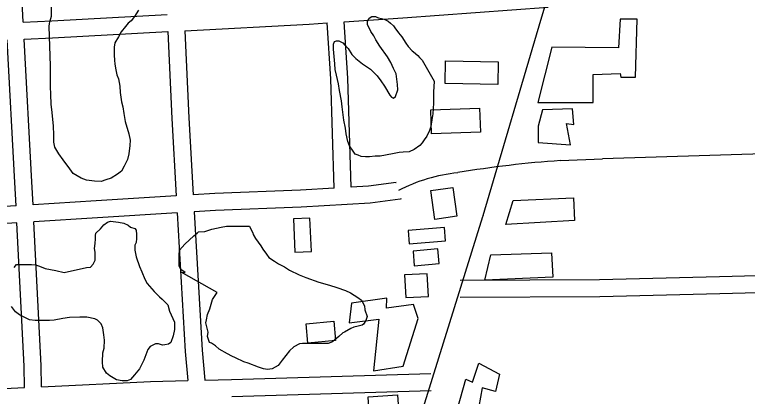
# Model space of a CAD drawing. Extents: x 3313447 to 3351316, y 703786 to 729172.
# Drawn here: x 3334393 to 3335682, y 719063 to 719735 of the extents above; entities that cross this region are included whole.
import ezdxf

# ---------------------------------------------------------------- set-up
doc = ezdxf.new("R2010")
doc.units = 0
for name, color, linetype in [('V-BLDG-OTLN', 7, 'Continuous'), ('V-ROAD-CNTR', 7, 'Continuous'), ('V-SITE-VEGE', 7, 'Continuous')]:
    doc.layers.add(name, color=color, linetype=linetype)

msp = doc.modelspace()

# ---------------------------------------------------------------- linework, layer by layer
at = {"layer": 'V-BLDG-OTLN'}
for points in [[(3335338.1, 719678), (3335313.5, 719580.6), (3335410.8, 719580.8), (3335410.7, 719630.1), (3335458.6, 719631.4), (3335459.4, 719625.1), (3335485.7, 719625.1), (3335488.4, 719727.2), (3335458.6, 719727.2), (3335455.7, 719676.9)], [(3335243.2, 719612.3), (3335150.5, 719614), (3335151.2, 719654), (3335243.9, 719652.4)], [(3335212.4, 719528), (3335126.7, 719525.1), (3335125.3, 719567.6), (3335210.9, 719570.5)], [(3335322, 719567.4), (3335314.3, 719538.8), (3335313.9, 719510.1), (3335371.2, 719506), (3335364.1, 719543.5), (3335376.8, 719541.8), (3335374.5, 719569.2)], [(3335171.3, 719380), (3335132.4, 719374.3), (3335125, 719425.3), (3335164, 719431)], [(3335270.3, 719408.1), (3335376.2, 719412.6), (3335377.9, 719372.3), (3335257.3, 719365.3)], [(3334912.3, 719376.9), (3334883.5, 719375.5), (3334886.2, 719316.7), (3334915.1, 719318.1)], [(3335151, 719336.5), (3335149.2, 719360), (3335085.1, 719355), (3335087, 719331.5)], [(3335139.7, 719296.7), (3335137.4, 719322.7), (3335093.9, 719318.8), (3335096.2, 719292.8)], [(3335230.6, 719312), (3335337.7, 719315.6), (3335339.8, 719272.5), (3335220.3, 719267.5)], [(3335079.2, 719276.7), (3335081.1, 719236.7), (3335121.1, 719238.6), (3335119.1, 719278.6)], [(3335076.8, 719115.7), (3335103, 719200.1), (3335094.7, 719224.8), (3335047.4, 719217.8), (3335048.1, 719235.6), (3334985.7, 719226.8), (3334981.4, 719192.1), (3335034, 719198.8), (3335024.4, 719107.6)], [(3334909.1, 719156.3), (3334905.9, 719190.7), (3334954.4, 719195.2), (3334957.6, 719160.8)], [(3335172.3, 719040.5), (3335187.1, 719093), (3335198.6, 719087.9), (3335209.9, 719121.3), (3335246.4, 719101.7), (3335239.2, 719071.4), (3335215.6, 719077.9), (3335209.9, 719044.7)], [(3335014.7, 719061.9), (3335066.9, 719065), (3335069.4, 719023.3), (3335017.2, 719020.3)]]:
    msp.add_lwpolyline(points, close=True, dxfattribs=at)
at = {"layer": 'V-ROAD-CNTR'}
for points in [[(3335217.4, 719381.5), (3335318.8, 719725.4), (3335468, 720221.3), (3335685.1, 720939.9), (3335834, 721435), (3336029.6, 722078.9), (3336282.6, 722901.3), (3336553.4, 723803.4), (3336653.5, 724128.8), (3336790.1, 724572.4), (3336814.3, 724649.8), (3336887.2, 724940.5), (3337149.4, 725773.2), (3337398.6, 726599.2), (3337635.1, 727381.4), (3337635.6, 727383)], [(3334408.1, 719722.4), (3334403, 719818), (3334393.5, 720051.6)], [(3334972.8, 719722.8), (3335076.2, 719730), (3335331.5, 719748.8)], [(3334408.1, 719722.4), (3334458.1, 719724.8), (3334661.1, 719735.4)], [(3334692.4, 719707.1), (3334911.2, 719718.6), (3334942.9, 719720.8)], [(3334955.2, 719429.4), (3334949, 719622), (3334942.9, 719720.8)], [(3334985.1, 719431.1), (3334979, 719623.5), (3334972.8, 719722.8)], [(3334409.7, 719692.4), (3334459.6, 719694.8), (3334662.5, 719705.5)], [(3334662.5, 719705.5), (3334669.4, 719552.2), (3334677.2, 719415.9)], [(3334692.4, 719707.1), (3334699.4, 719553.7), (3334707.1, 719417.7)], [(3334395.3, 719398.5), (3334393.3, 719439.4), (3334379.8, 719691)], [(3334425.3, 719400.3), (3334423.3, 719440.9), (3334409.7, 719692.4)], [(3338877.2, 719590.7), (3337976.4, 719560.5), (3337126.9, 719534.2), (3335427.5, 719481)], [(3335353.5, 719478.1), (3335427.5, 719481)], [(3335063.4, 719439.5), (3335064.3, 719439.8), (3335015.5, 719432.9), (3334985.1, 719431.1)], [(3334955.2, 719429.4), (3334895.8, 719426), (3334745.1, 719420), (3334707.1, 719417.7)], [(3334677.2, 719415.9), (3334536.5, 719407.4), (3334425.3, 719400.3)], [(3335073, 719411), (3335071.2, 719410.4), (3335018.5, 719403), (3334897.3, 719396.1), (3334746.6, 719390), (3334708.8, 719387.8)], [(3334395.3, 719398.5), (3334278.1, 719391.1), (3334145.3, 719384.9)], [(3335217.4, 719381.5), (3335216, 719378.9), (3335050, 718844.7), (3334855.6, 718209.3), (3334603.6, 717355.8), (3334356.2, 716556.8), (3334196.3, 716024.1), (3333929.3, 715144.6), (3333591.2, 714047.3), (3333553.5, 713926.1)], [(3334678.9, 719385.9), (3334538.4, 719377.4), (3334426.8, 719370.4)], [(3334678.9, 719385.9), (3334692.8, 719141.9), (3334697.7, 719090.4)], [(3334708.8, 719387.8), (3334722.7, 719144.1), (3334727.8, 719091.2)], [(3334396.8, 719368.5), (3334279.7, 719361.1), (3334147, 719354.9)], [(3334410.3, 719078.2), (3334409.4, 719115.7), (3334396.8, 719368.5)], [(3334440.3, 719079.6), (3334439.3, 719116.9), (3334426.8, 719370.4)], [(3335176.7, 719267.5), (3335422.3, 719268.5), (3335633.1, 719273.7), (3335787.6, 719278.1)], [(3335176.8, 719237.5), (3335422.7, 719238.5), (3335633.9, 719243.7), (3335789.1, 719248.1)], [(3334774.2, 719092.6), (3335125.2, 719102.9)], [(3334440.3, 719079.6), (3334632.1, 719088.5), (3334697.7, 719090.4)], [(3334727.8, 719091.2), (3334774.3, 719092.6)], [(3334165.4, 719062.9), (3334338.9, 719074.8), (3334410.3, 719078.2)], [(3334775.1, 719062.6), (3335126, 719073)]]:
    msp.add_lwpolyline(points, dxfattribs=at)
for centre, radius, start, end in [((3335478.4, 717637.8), 1844.6, 93.8809, 99.5375), ((3335203.9, 719165.3), 293.2, 96.0915, 117.555)]:
    msp.add_arc(centre, radius, start, end, dxfattribs=at)
at = {"layer": 'V-SITE-VEGE'}
for points in [[(3334610.9, 719743.5), (3334603.9, 719732.3), (3334597.7, 719724.6), (3334592.8, 719720.3), (3334587.9, 719714.7), (3334580.3, 719704.9), (3334575.4, 719696.4), (3334569.1, 719685.9), (3334567.8, 719678.2), (3334567.9, 719664.2), (3334568.6, 719655.1), (3334569.3, 719648), (3334570.8, 719638.2), (3334572.9, 719629.1), (3334575.8, 719622.2), (3334577.9, 719609.6), (3334578.7, 719598.4), (3334580.9, 719581.6), (3334583, 719573.2), (3334585.2, 719561.3), (3334587.4, 719547.3), (3334593.8, 719525.6), (3334595.9, 719514.4), (3334595.3, 719504.6), (3334593.9, 719489.8), (3334591.2, 719480), (3334585.7, 719468.1), (3334580.8, 719459.6), (3334573.8, 719454), (3334562.6, 719446.9), (3334553.5, 719444.1), (3334545.2, 719441.2), (3334533.2, 719441.9), (3334519.2, 719443.9), (3334510.1, 719447.4), (3334496, 719455.7), (3334489.7, 719463.4), (3334478.4, 719479.4), (3334470.6, 719489.9), (3334463.6, 719501.8), (3334462.1, 719510.9), (3334462.1, 719523.5), (3334461.3, 719538.9), (3334459.1, 719562.7), (3334456.9, 719577.4), (3334456.8, 719594.9), (3334456, 719608.9), (3334455.8, 719645.4), (3334453.4, 719714.7), (3334454.1, 719719.6), (3334455.5, 719724.5), (3334457.5, 719733), (3334457.3, 719766.6)], [(3334391.8, 719289.8), (3334396, 719294.8), (3334422.6, 719294.9), (3334429.6, 719294.2), (3334436.6, 719292.2), (3334446.4, 719288), (3334465.4, 719284.6), (3334480.1, 719281.2), (3334519.3, 719289.8), (3334526.3, 719290.5), (3334531.2, 719295.5), (3334534.6, 719302.5), (3334534.6, 719316.5), (3334533.1, 719323.5), (3334534.5, 719331.9), (3334535.2, 719340.3), (3334535.1, 719345.9), (3334535.8, 719350.1), (3334544.2, 719357.9), (3334549.7, 719364.9), (3334556, 719369.8), (3334561.6, 719371.3), (3334575.6, 719369.9), (3334584.8, 719367.9), (3334592.5, 719364.4), (3334596.7, 719360.9), (3334604.4, 719358.2), (3334606.5, 719355.4), (3334607.3, 719347.7), (3334607.3, 719340.7), (3334606.6, 719333.7), (3334604.6, 719328.8), (3334604.6, 719320.3), (3334606.8, 719308.4), (3334612.5, 719291.7), (3334616.7, 719281.9), (3334621.7, 719269.3), (3334625.9, 719261.6), (3334638.6, 719247.7), (3334642.8, 719242.8), (3334647.8, 719237.9), (3334652.7, 719233.7), (3334662.5, 719224), (3334665.4, 719212.8), (3334673.9, 719193.2), (3334674, 719180.6), (3334671.9, 719169.4), (3334667.8, 719157.4), (3334663.6, 719154.6), (3334657.3, 719153.2), (3334653.1, 719153.1), (3334646.1, 719155.2), (3334640.5, 719155.2), (3334631.4, 719150.2), (3334627.2, 719145.3), (3334623.8, 719135.5), (3334620.3, 719126.4), (3334612.7, 719110.9), (3334603.6, 719100.3), (3334596.6, 719092.6), (3334591.1, 719089.8), (3334582, 719089.7), (3334572.1, 719091.8), (3334560.2, 719098.7), (3334554.6, 719103.6), (3334548.2, 719114.1), (3334547.5, 719123.2), (3334548.1, 719139.3), (3334550.1, 719147.7), (3334550.8, 719161.7), (3334550, 719170.8), (3334547.9, 719183.4), (3334545, 719190.4), (3334538.7, 719196.7), (3334533.8, 719199.5), (3334519.7, 719202.2), (3334507.8, 719202.2), (3334489.6, 719201.4), (3334477.7, 719199.9), (3334462.3, 719197), (3334453.9, 719196.3), (3334428.7, 719196.2), (3334418.9, 719197.5), (3334411.8, 719201), (3334401.3, 719206.5), (3334394.3, 719211.4), (3334387.2, 719221.2)]]:
    msp.add_lwpolyline(points, dxfattribs=at)
for points in [[(3335131.4, 719617.9), (3335130.1, 719599), (3335130.2, 719579.4), (3335128.9, 719560.5), (3335126.8, 719550), (3335125.5, 719538), (3335122.7, 719531), (3335118.5, 719521.2), (3335113.7, 719514.9), (3335110.2, 719509.2), (3335106, 719505), (3335096.2, 719498), (3335087.2, 719493.7), (3335076.6, 719493), (3335069.6, 719492.2), (3335057.7, 719490.1), (3335036.1, 719485.8), (3335027.6, 719485.7), (3335017.1, 719485), (3335010.1, 719484.9), (3335002.4, 719485.6), (3334997.5, 719487.7), (3334991.9, 719489.7), (3334988.4, 719494.6), (3334982, 719504.4), (3334979.2, 719512.1), (3334976.3, 719525.4), (3334974.9, 719535.2), (3334972, 719549.2), (3334971.2, 719559), (3334969.1, 719573), (3334968.3, 719583.5), (3334964.7, 719601.7), (3334962.5, 719613.6), (3334959, 719629), (3334956.8, 719638.8), (3334956.1, 719648.6), (3334953.8, 719674.5), (3334953.8, 719683.6), (3334955.9, 719687.8), (3334959.4, 719689.2), (3334963.6, 719689.3), (3334970.6, 719685.8), (3334974.1, 719681.6), (3334979.7, 719676), (3334986.1, 719664.9), (3334993.1, 719657.9), (3335005.1, 719648.8), (3335019.2, 719639.1), (3335031.1, 719627.3), (3335037.5, 719618.9), (3335043.8, 719609.1), (3335053, 719593.7), (3335055.8, 719590.2), (3335059.4, 719588.2), (3335062.8, 719591), (3335067, 719602.9), (3335066.9, 719612), (3335064, 719630.9), (3335059.8, 719640.7), (3335054.8, 719651.2), (3335049.2, 719661), (3335035.8, 719679.8), (3335028.7, 719691), (3335025.2, 719698), (3335019.5, 719705.7), (3335013.9, 719718.2), (3335013.8, 719723.8), (3335016.6, 719729.5), (3335021.5, 719732.3), (3335027.8, 719732.3), (3335031.3, 719730.2), (3335033.4, 719729.6), (3335038.3, 719728.9), (3335043.2, 719727.5), (3335050.3, 719724), (3335054.5, 719720.6), (3335059.4, 719715.7), (3335062.2, 719712.2), (3335068.6, 719703.1), (3335074.2, 719696.1), (3335081.3, 719685), (3335085.5, 719679.4), (3335092.6, 719671.7), (3335094.7, 719669.6), (3335102.4, 719663.3), (3335105.2, 719659.9), (3335110.2, 719655)], [(3334749.3, 719245.4), (3334686.1, 719281.5), (3334693.1, 719280.9), (3334685.4, 719286.4), (3334682.5, 719292.7), (3334682.4, 719312.3), (3334683.1, 719320), (3334692.1, 719330.6), (3334708.2, 719345.4), (3334713.8, 719350.3), (3334716.5, 719352.4), (3334727.8, 719353.2), (3334739.6, 719357.5), (3334756.4, 719361), (3334765.5, 719362.5), (3334806.2, 719362.7), (3334807.6, 719359.9), (3334811.8, 719350.8), (3334812.6, 719348), (3334816.8, 719341), (3334826, 719327.8), (3334829.5, 719322.2), (3334835.8, 719313.1), (3334840.1, 719307.5), (3334849.9, 719300.6), (3334856.9, 719296.4), (3334867.5, 719290.8), (3334876.6, 719285.3), (3334893.5, 719277), (3334905.4, 719272.1), (3334927.9, 719263.8), (3334946.8, 719258.3), (3334960.1, 719254.2), (3334974.9, 719249.3), (3334984, 719245.2), (3334996.7, 719236.8), (3335003, 719232), (3335008.7, 719222.2), (3335009.4, 719215.2), (3335013, 719203.3), (3335010.9, 719196.3), (3335006.7, 719190), (3335004.6, 719187.8), (3334997.6, 719186.4), (3334989.9, 719184.3), (3334984.3, 719182.1), (3334973.2, 719175.8), (3334970.4, 719174.4), (3334963.4, 719168), (3334957.1, 719163.1), (3334952.2, 719158.9), (3334949.4, 719157.4), (3334944.5, 719156), (3334899.7, 719155.8), (3334894.1, 719155.1), (3334884.3, 719150.1), (3334876.6, 719143.1), (3334863.4, 719126.2), (3334856.4, 719117), (3334846, 719111.4), (3334837.6, 719109.9), (3334830.6, 719111.3), (3334822.1, 719114.1), (3334803.9, 719121), (3334796.2, 719123.7), (3334781.4, 719130.7), (3334775.1, 719133.4), (3334767.4, 719137.6), (3334752.6, 719145.9), (3334746.3, 719151.5), (3334739.2, 719156.4), (3334735.7, 719157.8), (3334732.2, 719168.3), (3334733.5, 719176), (3334729.3, 719192.1), (3334730.6, 719197.7), (3334732, 719206.8), (3334736.1, 719216.6), (3334741, 719233.5)]]:
    msp.add_lwpolyline(points, close=True, dxfattribs=at)

doc.saveas('drawing.dxf')
